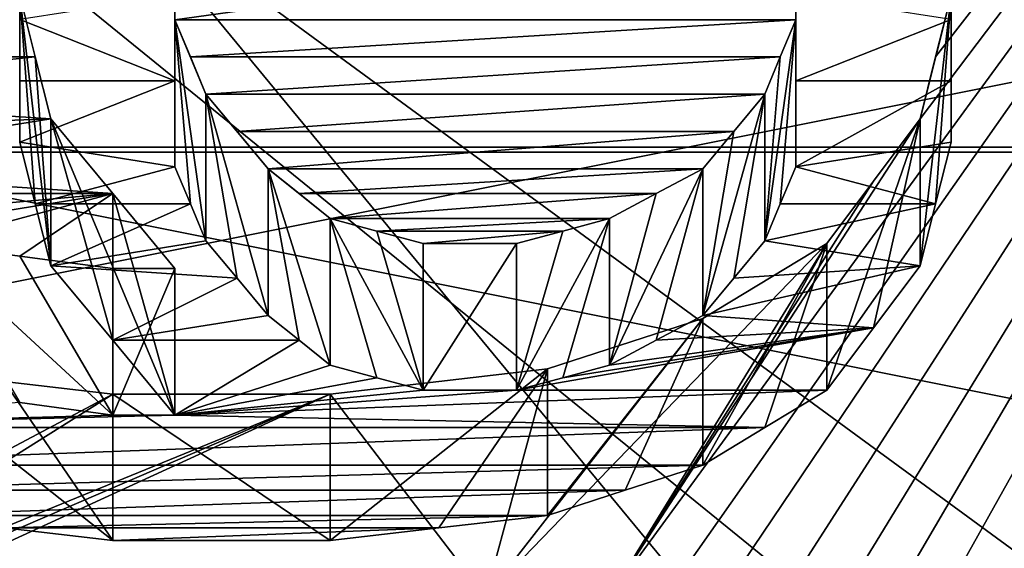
# Model space of a CAD drawing. Header units: millimetres. Extents: x -122 to 122, y -98 to 94.
# Tile 477 of 533: x 69.31 to 72.68, y 26.7 to 28.51. Entities that reach past the tile are written whole.
import ezdxf

# ---------------------------------------------------------------- set-up
doc = ezdxf.new("R2010")
doc.units = ezdxf.units.MM
doc.header["$LTSCALE"] = 26.699852
for name, color, linetype in [('1004', 7, 'CONTINUOUS'), ('1006', 7, 'CONTINUOUS'), ('1133', 7, 'CONTINUOUS'), ('1150', 7, 'CONTINUOUS'), ('1736', 7, 'CONTINUOUS'), ('1737', 7, 'CONTINUOUS'), ('4178', 7, 'CONTINUOUS'), ('4195', 7, 'CONTINUOUS'), ('4483', 7, 'CONTINUOUS'), ('4484', 7, 'CONTINUOUS'), ('4485', 7, 'CONTINUOUS'), ('4486', 7, 'CONTINUOUS'), ('4487', 7, 'CONTINUOUS'), ('4494', 7, 'CONTINUOUS'), ('4495', 7, 'CONTINUOUS'), ('4496', 7, 'CONTINUOUS'), ('4497', 7, 'CONTINUOUS'), ('4498', 7, 'CONTINUOUS'), ('4499', 7, 'CONTINUOUS'), ('4500', 7, 'CONTINUOUS'), ('4501', 7, 'CONTINUOUS'), ('4502', 7, 'CONTINUOUS'), ('4503', 7, 'CONTINUOUS'), ('4554', 7, 'CONTINUOUS'), ('4555', 7, 'CONTINUOUS'), ('4556', 7, 'CONTINUOUS'), ('4557', 7, 'CONTINUOUS'), ('4558', 7, 'CONTINUOUS'), ('4559', 7, 'CONTINUOUS'), ('4560', 7, 'CONTINUOUS'), ('4561', 7, 'CONTINUOUS'), ('4574', 7, 'CONTINUOUS'), ('4575', 7, 'CONTINUOUS'), ('4781', 7, 'CONTINUOUS'), ('4782', 7, 'CONTINUOUS'), ('4791', 7, 'CONTINUOUS'), ('4792', 7, 'CONTINUOUS'), ('4793', 7, 'CONTINUOUS'), ('4794', 7, 'CONTINUOUS'), ('967', 7, 'CONTINUOUS'), ('969', 7, 'CONTINUOUS')]:
    doc.layers.add(name, color=color, linetype=linetype)

msp = doc.modelspace()

# ---------------------------------------------------------------- linework, layer by layer
at = {"layer": '1004', "color": 250, "linetype": 'Continuous', "true_color": 0x323232}
for points in [[(78.9793, 30.5274, -17.625), (78.9793, 17.625, -30.5274), (68.3207, 30.5274, -17.625), (78.9793, 30.5274, -17.625)], [(68.3207, 30.5274, -17.625), (78.9793, 17.625, -30.5274), (68.3207, 17.625, -30.5274), (68.3207, 30.5274, -17.625)]]:
    msp.add_3dface(points, dxfattribs=at)
at = {"layer": '1006', "color": 250, "linetype": 'Continuous', "true_color": 0x323232}
for points in [[(78.9793, 17.625, 30.5274), (78.9793, 30.5274, 17.625), (68.3207, 17.625, 30.5274), (78.9793, 17.625, 30.5274)], [(68.3207, 17.625, 30.5274), (78.9793, 30.5274, 17.625), (68.3207, 30.5274, 17.625), (68.3207, 17.625, 30.5274)]]:
    msp.add_3dface(points, dxfattribs=at)
at = {"layer": '1133', "color": 250, "linetype": 'Continuous', "true_color": 0x323232}
for points in [[(103.1595, 21.125, -36.5896), (103.1595, 34.3891, -24.5448), (36.8405, 21.125, -36.5896), (103.1595, 21.125, -36.5896)], [(36.8405, 21.125, -36.5896), (103.1595, 34.3891, -24.5448), (36.8405, 34.3891, -24.5448), (36.8405, 21.125, -36.5896)]]:
    msp.add_3dface(points, dxfattribs=at)
at = {"layer": '1150', "color": 250, "linetype": 'Continuous', "true_color": 0x323232}
for points in [[(76.2299, 24.125, -41.7857), (63.7701, 33.238, -34.9757), (76.2299, 33.238, -34.9757), (76.2299, 24.125, -41.7857)], [(63.7701, 33.238, -34.9757), (76.2299, 24.125, -41.7857), (72.5, 26.1526, -40.5476), (63.7701, 33.238, -34.9757)], [(69.0957, 26.6764, -40.2049), (63.7701, 33.238, -34.9757), (72.5, 26.1526, -40.5476), (69.0957, 26.6764, -40.2049)]]:
    msp.add_3dface(points, dxfattribs=at)
at = {"layer": '1736', "color": 250, "linetype": 'Continuous', "true_color": 0x323232}
for points in [[(31.5, 31.6164, -35.1136), (108.5, 14.6011, -44.9374), (31.5, 14.6011, -44.9374), (31.5, 31.6164, -35.1136)], [(108.5, 31.6164, -35.1136), (108.5, 14.6011, -44.9374), (31.5, 31.6164, -35.1136), (108.5, 31.6164, -35.1136)]]:
    msp.add_3dface(points, dxfattribs=at)
at = {"layer": '1737', "color": 250, "linetype": 'Continuous', "true_color": 0x323232}
for points in [[(108.5, 32.9547, -36.5999), (108.5, 15.2191, -46.8395), (31.5, 32.9547, -36.5999), (108.5, 32.9547, -36.5999)], [(31.5, 32.9547, -36.5999), (108.5, 15.2191, -46.8395), (31.5, 15.2191, -46.8395), (31.5, 32.9547, -36.5999)]]:
    msp.add_3dface(points, dxfattribs=at)
at = {"layer": '4178', "color": 250, "linetype": 'Continuous', "true_color": 0x323232}
for points in [[(103.1595, 34.3891, 24.5448), (103.1595, 21.125, 36.5896), (36.8405, 34.3891, 24.5448), (103.1595, 34.3891, 24.5448)], [(36.8405, 34.3891, 24.5448), (103.1595, 21.125, 36.5896), (36.8405, 21.125, 36.5896), (36.8405, 34.3891, 24.5448)]]:
    msp.add_3dface(points, dxfattribs=at)
at = {"layer": '4195', "color": 250, "linetype": 'Continuous', "true_color": 0x323232}
for points in [[(71.4894, 26.4935, 40.3256), (76.2299, 33.238, 34.9757), (71.3298, 26.5371, 40.297), (71.4894, 26.4935, 40.3256)], [(71.3298, 26.5371, 40.297), (76.2299, 33.238, 34.9757), (72.3936, 28.1724, 39.1711), (71.3298, 26.5371, 40.297)], [(71.6489, 26.4499, 40.3542), (76.2299, 33.238, 34.9757), (71.4894, 26.4935, 40.3256), (71.6489, 26.4499, 40.3542)], [(71.8085, 26.3626, 40.4113), (76.2299, 33.238, 34.9757), (71.6489, 26.4499, 40.3542), (71.8085, 26.3626, 40.4113)], [(71.9681, 26.2752, 40.4682), (76.2299, 33.238, 34.9757), (71.8085, 26.3626, 40.4113), (71.9681, 26.2752, 40.4682)], [(72.0745, 26.1438, 40.5532), (76.2299, 33.238, 34.9757), (71.9681, 26.2752, 40.4682), (72.0745, 26.1438, 40.5532)], [(72.1809, 26.0122, 40.6378), (76.2299, 33.238, 34.9757), (72.0745, 26.1438, 40.5532), (72.1809, 26.0122, 40.6378)], [(72.2872, 25.8363, 40.7498), (76.2299, 33.238, 34.9757), (72.1809, 26.0122, 40.6378), (72.2872, 25.8363, 40.7498)], [(72.3936, 25.66, 40.8611), (76.2299, 33.238, 34.9757), (72.2872, 25.8363, 40.7498), (72.3936, 25.66, 40.8611)], [(76.2299, 24.125, 41.7857), (76.2299, 33.238, 34.9757), (72.3936, 24.2332, 41.7231), (76.2299, 24.125, 41.7857)], [(72.3936, 24.2332, 41.7231), (76.2299, 33.238, 34.9757), (72.4468, 24.4131, 41.6181), (72.3936, 24.2332, 41.7231)], [(72.4468, 25.4832, 40.9715), (76.2299, 33.238, 34.9757), (72.3936, 25.66, 40.8611), (72.4468, 25.4832, 40.9715)], [(72.3936, 28.1724, 39.1711), (76.2299, 33.238, 34.9757), (72.4468, 28.3846, 39.0176), (72.3936, 28.1724, 39.1711)], [(72.4468, 24.4131, 41.6181), (76.2299, 33.238, 34.9757), (72.5, 24.5926, 41.5123), (72.4468, 24.4131, 41.6181)], [(72.5, 25.306, 41.0813), (76.2299, 33.238, 34.9757), (72.4468, 25.4832, 40.9715), (72.5, 25.306, 41.0813)], [(72.4468, 28.3846, 39.0176), (76.2299, 33.238, 34.9757), (72.5, 28.596, 38.863), (72.4468, 28.3846, 39.0176)], [(72.5, 24.5926, 41.5123), (76.2299, 33.238, 34.9757), (72.5, 24.9502, 41.2983), (72.5, 24.5926, 41.5123)], [(72.5, 24.9502, 41.2983), (76.2299, 33.238, 34.9757), (72.5, 25.306, 41.0813), (72.5, 24.9502, 41.2983)], [(71.9681, 28.5115, 38.925), (71.9681, 28.8068, 38.707), (69.8404, 28.5115, 38.925), (71.9681, 28.5115, 38.925)], [(69.8404, 28.5115, 38.925), (71.9681, 28.8068, 38.707), (69.8404, 28.8068, 38.707), (69.8404, 28.5115, 38.925)], [(68.0319, 28.5115, 38.925), (69.3085, 28.596, 38.863), (68.0319, 28.7647, 38.7383), (68.0319, 28.5115, 38.925)], [(68.0851, 28.3846, 39.0177), (69.3085, 28.596, 38.863), (68.0319, 28.5115, 38.925), (68.0851, 28.3846, 39.0177)], [(69.3617, 28.3846, 39.0176), (69.3085, 28.596, 38.863), (68.0851, 28.3846, 39.0177), (69.3617, 28.3846, 39.0176)], [(69.8936, 28.3846, 39.0177), (71.9681, 28.5115, 38.925), (69.8404, 28.5115, 38.925), (69.8936, 28.3846, 39.0177)], [(71.9149, 28.3846, 39.0177), (71.9681, 28.5115, 38.925), (69.8936, 28.3846, 39.0177), (71.9149, 28.3846, 39.0177)], [(68.1383, 28.2574, 39.1099), (69.3617, 28.3846, 39.0176), (68.0851, 28.3846, 39.0177), (68.1383, 28.2574, 39.1099)], [(69.4149, 28.1724, 39.1711), (69.3617, 28.3846, 39.0176), (68.1383, 28.2574, 39.1099), (69.4149, 28.1724, 39.1711)], [(69.9468, 28.2574, 39.1099), (71.9149, 28.3846, 39.0177), (69.8936, 28.3846, 39.0177), (69.9468, 28.2574, 39.1099)], [(71.8617, 28.2574, 39.1099), (71.9149, 28.3846, 39.0177), (69.9468, 28.2574, 39.1099), (71.8617, 28.2574, 39.1099)], [(68.2447, 28.13, 39.2016), (69.4149, 28.1724, 39.1711), (68.1383, 28.2574, 39.1099), (68.2447, 28.13, 39.2016)], [(70.0532, 28.13, 39.2016), (71.8617, 28.2574, 39.1099), (69.9468, 28.2574, 39.1099), (70.0532, 28.13, 39.2016)], [(71.7553, 28.13, 39.2016), (71.8617, 28.2574, 39.1099), (70.0532, 28.13, 39.2016), (71.7553, 28.13, 39.2016)], [(68.3511, 28.0022, 39.293), (69.4149, 28.1724, 39.1711), (68.2447, 28.13, 39.2016), (68.3511, 28.0022, 39.293)], [(69.6276, 27.9171, 39.3535), (69.4149, 28.1724, 39.1711), (68.3511, 28.0022, 39.293), (69.6276, 27.9171, 39.3535)], [(72.2341, 27.9597, 39.3233), (71.3298, 26.5371, 40.297), (72.3936, 28.1724, 39.1711), (72.2341, 27.9597, 39.3233)], [(70.1596, 28.0022, 39.293), (71.7553, 28.13, 39.2016), (70.0532, 28.13, 39.2016), (70.1596, 28.0022, 39.293)], [(71.6489, 28.0022, 39.293), (71.7553, 28.13, 39.2016), (70.1596, 28.0022, 39.293), (71.6489, 28.0022, 39.293)], [(68.5106, 27.917, 39.3536), (69.6276, 27.9171, 39.3535), (68.3511, 28.0022, 39.293), (68.5106, 27.917, 39.3536)], [(70.2659, 27.917, 39.3536), (71.6489, 28.0022, 39.293), (70.1596, 28.0022, 39.293), (70.2659, 27.917, 39.3536)], [(71.4894, 27.917, 39.3536), (71.6489, 28.0022, 39.293), (70.2659, 27.917, 39.3536), (71.4894, 27.917, 39.3536)], [(72.0745, 27.7461, 39.4743), (71.3298, 26.5371, 40.297), (72.2341, 27.9597, 39.3233), (72.0745, 27.7461, 39.4743)], [(68.6702, 27.8316, 39.414), (69.6276, 27.9171, 39.3535), (68.5106, 27.917, 39.3536), (68.6702, 27.8316, 39.414)], [(68.8298, 27.7888, 39.4442), (69.6276, 27.9171, 39.3535), (68.6702, 27.8316, 39.414), (68.8298, 27.7888, 39.4442)], [(68.9894, 27.7461, 39.4743), (69.6276, 27.9171, 39.3535), (68.8298, 27.7888, 39.4442), (68.9894, 27.7461, 39.4743)], [(69.3085, 27.7033, 39.5043), (69.6276, 27.9171, 39.3535), (68.9894, 27.7461, 39.4743), (69.3085, 27.7033, 39.5043)], [(69.6277, 27.6605, 39.5343), (69.6276, 27.9171, 39.3535), (69.3085, 27.7033, 39.5043), (69.6277, 27.6605, 39.5343)], [(69.8404, 27.6605, 39.5343), (69.6276, 27.9171, 39.3535), (69.6277, 27.6605, 39.5343), (69.8404, 27.6605, 39.5343)], [(70.3723, 27.8316, 39.414), (71.4894, 27.917, 39.3536), (70.2659, 27.917, 39.3536), (70.3723, 27.8316, 39.414)], [(71.3298, 27.8316, 39.414), (71.4894, 27.917, 39.3536), (70.3723, 27.8316, 39.414), (71.3298, 27.8316, 39.414)], [(70.5319, 27.7888, 39.4442), (71.3298, 27.8316, 39.414), (70.3723, 27.8316, 39.414), (70.5319, 27.7888, 39.4442)], [(71.1702, 27.7888, 39.4442), (71.3298, 27.8316, 39.414), (70.5319, 27.7888, 39.4442), (71.1702, 27.7888, 39.4442)], [(70.6915, 27.7461, 39.4743), (71.1702, 27.7888, 39.4442), (70.5319, 27.7888, 39.4442), (70.6915, 27.7461, 39.4743)], [(71.0106, 27.7461, 39.4743), (71.1702, 27.7888, 39.4442), (70.6915, 27.7461, 39.4743), (71.0106, 27.7461, 39.4743)], [(70.9043, 26.5371, 40.297), (71.3298, 26.5371, 40.297), (72.0745, 27.7461, 39.4743), (70.9043, 26.5371, 40.297)], [(71.6489, 27.4889, 39.6538), (70.9043, 26.5371, 40.297), (72.0745, 27.7461, 39.4743), (71.6489, 27.4889, 39.6538)], [(71.117, 27.3168, 39.7725), (70.9043, 26.5371, 40.297), (71.6489, 27.4889, 39.6538), (71.117, 27.3168, 39.7725)], [(70.3723, 27.2307, 39.8316), (70.9043, 26.5371, 40.297), (71.117, 27.3168, 39.7725), (70.3723, 27.2307, 39.8316)], [(69.2553, 27.2738, 39.8021), (63.7701, 24.125, 41.7857), (69.6277, 27.2307, 39.8316), (69.2553, 27.2738, 39.8021)], [(63.7701, 24.125, 41.7857), (68.2447, 26.3626, 40.4113), (69.6277, 27.2307, 39.8316), (63.7701, 24.125, 41.7857)], [(68.2447, 26.3626, 40.4113), (68.4575, 26.4063, 40.3828), (70.3723, 27.2307, 39.8316), (68.2447, 26.3626, 40.4113)], [(69.6277, 27.2307, 39.8316), (68.2447, 26.3626, 40.4113), (70.3723, 27.2307, 39.8316), (69.6277, 27.2307, 39.8316)], [(68.4575, 26.4063, 40.3828), (68.6702, 26.4499, 40.3542), (70.3723, 27.2307, 39.8316), (68.4575, 26.4063, 40.3828)], [(68.6702, 26.4499, 40.3542), (70.9043, 26.5371, 40.297), (70.3723, 27.2307, 39.8316), (68.6702, 26.4499, 40.3542)]]:
    msp.add_3dface(points, dxfattribs=at)
at = {"layer": '4483', "color": 250, "linetype": 'Continuous', "true_color": 0x323232}
for points in [[(68.9894, 27.7461, 39.4743), (69.6277, 27.1585, 38.6649), (69.3085, 27.7033, 39.5043), (68.9894, 27.7461, 39.4743)], [(69.6277, 27.1585, 38.6649), (68.9894, 27.7461, 39.4743), (69.3085, 27.2013, 38.6349), (69.6277, 27.1585, 38.6649)], [(69.6277, 27.6605, 39.5343), (69.3085, 27.7033, 39.5043), (69.6277, 27.1585, 38.6649), (69.6277, 27.6605, 39.5343)]]:
    msp.add_3dface(points, dxfattribs=at)
at = {"layer": '4484', "color": 250, "linetype": 'Continuous', "true_color": 0x323232}
for points in [[(69.8404, 27.6605, 39.5343), (69.6277, 27.6605, 39.5343), (69.6277, 27.1585, 38.6649), (69.8404, 27.6605, 39.5343)], [(69.8404, 27.1585, 38.6649), (69.8404, 27.6605, 39.5343), (69.6277, 27.1585, 38.6649), (69.8404, 27.1585, 38.6649)]]:
    msp.add_3dface(points, dxfattribs=at)
at = {"layer": '4485', "color": 250, "linetype": 'Continuous', "true_color": 0x323232}
for points in [[(69.4149, 28.1724, 39.1711), (69.6276, 27.9171, 39.3535), (69.8404, 27.1585, 38.6649), (69.4149, 28.1724, 39.1711)], [(69.4149, 27.6699, 38.3007), (69.4149, 28.1724, 39.1711), (69.6276, 27.4148, 38.4836), (69.4149, 27.6699, 38.3007)], [(69.6276, 27.4148, 38.4836), (69.4149, 28.1724, 39.1711), (69.8404, 27.1585, 38.6649), (69.6276, 27.4148, 38.4836)], [(69.6276, 27.9171, 39.3535), (69.8404, 27.6605, 39.5343), (69.8404, 27.1585, 38.6649), (69.6276, 27.9171, 39.3535)]]:
    msp.add_3dface(points, dxfattribs=at)
at = {"layer": '4486', "color": 250, "linetype": 'Continuous', "true_color": 0x323232}
for points in [[(69.3085, 28.596, 38.863), (69.3617, 28.3846, 39.0176), (69.4149, 27.6699, 38.3007), (69.3085, 28.596, 38.863)], [(69.3085, 28.0928, 37.9915), (69.3085, 28.596, 38.863), (69.3617, 27.8818, 38.1467), (69.3085, 28.0928, 37.9915)], [(69.3617, 27.8818, 38.1467), (69.3085, 28.596, 38.863), (69.4149, 27.6699, 38.3007), (69.3617, 27.8818, 38.1467)], [(69.3617, 28.3846, 39.0176), (69.4149, 28.1724, 39.1711), (69.4149, 27.6699, 38.3007), (69.3617, 28.3846, 39.0176)]]:
    msp.add_3dface(points, dxfattribs=at)
at = {"layer": '4487', "color": 250, "linetype": 'Continuous', "true_color": 0x323232}
for points in [[(69.3085, 29.0166, 38.5499), (69.3085, 28.8067, 38.707), (69.3085, 28.0928, 37.9915), (69.3085, 29.0166, 38.5499)], [(69.3085, 28.5128, 37.6773), (69.3085, 29.0166, 38.5499), (69.3085, 28.3033, 37.835), (69.3085, 28.5128, 37.6773)], [(69.3085, 28.3033, 37.835), (69.3085, 29.0166, 38.5499), (69.3085, 28.0928, 37.9915), (69.3085, 28.3033, 37.835)], [(69.3085, 28.8067, 38.707), (69.3085, 28.596, 38.863), (69.3085, 28.0928, 37.9915), (69.3085, 28.8067, 38.707)]]:
    msp.add_3dface(points, dxfattribs=at)
at = {"layer": '4494', "color": 250, "linetype": 'Continuous', "true_color": 0x323232}
for points in [[(69.8404, 28.5115, 38.925), (69.8404, 28.8068, 38.707), (69.8404, 29.1004, 38.4867), (69.8404, 28.5115, 38.925)], [(69.8404, 28.5115, 38.925), (69.8404, 29.1004, 38.4867), (69.8404, 28.0085, 38.0538), (69.8404, 28.5115, 38.925)], [(69.8404, 28.0085, 38.0538), (69.8404, 29.1004, 38.4867), (69.8404, 28.3033, 37.835), (69.8404, 28.0085, 38.0538)], [(69.8404, 28.3033, 37.835), (69.8404, 29.1004, 38.4867), (69.8404, 28.5965, 37.6139), (69.8404, 28.3033, 37.835)]]:
    msp.add_3dface(points, dxfattribs=at)
at = {"layer": '4495', "color": 250, "linetype": 'Continuous', "true_color": 0x323232}
for points in [[(69.9468, 28.2574, 39.1099), (69.8936, 28.3846, 39.0177), (69.8404, 28.5115, 38.925), (69.9468, 28.2574, 39.1099)], [(69.9468, 28.2574, 39.1099), (69.8404, 28.5115, 38.925), (69.9468, 27.7547, 38.2392), (69.9468, 28.2574, 39.1099)], [(69.9468, 27.7547, 38.2392), (69.8404, 28.5115, 38.925), (69.8936, 27.8817, 38.1467), (69.9468, 27.7547, 38.2392)], [(69.8936, 27.8817, 38.1467), (69.8404, 28.5115, 38.925), (69.8404, 28.0085, 38.0538), (69.8936, 27.8817, 38.1467)]]:
    msp.add_3dface(points, dxfattribs=at)
at = {"layer": '4496', "color": 250, "linetype": 'Continuous', "true_color": 0x323232}
for points in [[(70.1596, 28.0022, 39.293), (70.0532, 28.13, 39.2016), (69.9468, 28.2574, 39.1099), (70.1596, 28.0022, 39.293)], [(70.1596, 28.0022, 39.293), (69.9468, 28.2574, 39.1099), (70.1596, 27.4999, 38.4229), (70.1596, 28.0022, 39.293)], [(70.1596, 27.4999, 38.4229), (69.9468, 28.2574, 39.1099), (70.0532, 27.6275, 38.3313), (70.1596, 27.4999, 38.4229)], [(70.0532, 27.6275, 38.3313), (69.9468, 28.2574, 39.1099), (69.9468, 27.7547, 38.2392), (70.0532, 27.6275, 38.3313)]]:
    msp.add_3dface(points, dxfattribs=at)
at = {"layer": '4497', "color": 250, "linetype": 'Continuous', "true_color": 0x323232}
for points in [[(70.3723, 27.8316, 39.414), (70.2659, 27.917, 39.3536), (70.1596, 28.0022, 39.293), (70.3723, 27.8316, 39.414)], [(70.3723, 27.8316, 39.414), (70.1596, 28.0022, 39.293), (70.3723, 27.3294, 38.5443), (70.3723, 27.8316, 39.414)], [(70.3723, 27.3294, 38.5443), (70.1596, 28.0022, 39.293), (70.2659, 27.4147, 38.4837), (70.3723, 27.3294, 38.5443)], [(70.2659, 27.4147, 38.4837), (70.1596, 28.0022, 39.293), (70.1596, 27.4999, 38.4229), (70.2659, 27.4147, 38.4837)]]:
    msp.add_3dface(points, dxfattribs=at)
at = {"layer": '4498', "color": 250, "linetype": 'Continuous', "true_color": 0x323232}
for points in [[(70.3723, 27.8316, 39.414), (70.6915, 27.244, 38.6047), (70.5319, 27.7888, 39.4442), (70.3723, 27.8316, 39.414)], [(70.6915, 27.244, 38.6047), (70.3723, 27.8316, 39.414), (70.5319, 27.2868, 38.5745), (70.6915, 27.244, 38.6047)], [(70.5319, 27.2868, 38.5745), (70.3723, 27.8316, 39.414), (70.3723, 27.3294, 38.5443), (70.5319, 27.2868, 38.5745)], [(70.6915, 27.7461, 39.4743), (70.5319, 27.7888, 39.4442), (70.6915, 27.244, 38.6047), (70.6915, 27.7461, 39.4743)]]:
    msp.add_3dface(points, dxfattribs=at)
at = {"layer": '4499', "color": 250, "linetype": 'Continuous', "true_color": 0x323232}
for points in [[(71.0106, 27.7461, 39.4743), (70.6915, 27.7461, 39.4743), (70.6915, 27.244, 38.6047), (71.0106, 27.7461, 39.4743)], [(71.0106, 27.244, 38.6047), (71.0106, 27.7461, 39.4743), (70.6915, 27.244, 38.6047), (71.0106, 27.244, 38.6047)]]:
    msp.add_3dface(points, dxfattribs=at)
at = {"layer": '4500', "color": 250, "linetype": 'Continuous', "true_color": 0x323232}
for points in [[(71.3298, 27.8316, 39.414), (71.1702, 27.7888, 39.4442), (71.0106, 27.244, 38.6047), (71.3298, 27.8316, 39.414)], [(71.1702, 27.2868, 38.5745), (71.3298, 27.8316, 39.414), (71.0106, 27.244, 38.6047), (71.1702, 27.2868, 38.5745)], [(71.3298, 27.3294, 38.5443), (71.3298, 27.8316, 39.414), (71.1702, 27.2868, 38.5745), (71.3298, 27.3294, 38.5443)], [(71.1702, 27.7888, 39.4442), (71.0106, 27.7461, 39.4743), (71.0106, 27.244, 38.6047), (71.1702, 27.7888, 39.4442)]]:
    msp.add_3dface(points, dxfattribs=at)
at = {"layer": '4501', "color": 250, "linetype": 'Continuous', "true_color": 0x323232}
for points in [[(71.6489, 28.0022, 39.293), (71.4894, 27.917, 39.3536), (71.3298, 27.3294, 38.5443), (71.6489, 28.0022, 39.293)], [(71.4894, 27.4147, 38.4837), (71.6489, 28.0022, 39.293), (71.3298, 27.3294, 38.5443), (71.4894, 27.4147, 38.4837)], [(71.6489, 27.4999, 38.4229), (71.6489, 28.0022, 39.293), (71.4894, 27.4147, 38.4837), (71.6489, 27.4999, 38.4229)], [(71.4894, 27.917, 39.3536), (71.3298, 27.8316, 39.414), (71.3298, 27.3294, 38.5443), (71.4894, 27.917, 39.3536)]]:
    msp.add_3dface(points, dxfattribs=at)
at = {"layer": '4502', "color": 250, "linetype": 'Continuous', "true_color": 0x323232}
for points in [[(71.8617, 28.2574, 39.1099), (71.7553, 28.13, 39.2016), (71.6489, 27.4999, 38.4229), (71.8617, 28.2574, 39.1099)], [(71.7553, 27.6275, 38.3313), (71.8617, 28.2574, 39.1099), (71.6489, 27.4999, 38.4229), (71.7553, 27.6275, 38.3313)], [(71.8617, 27.7547, 38.2392), (71.8617, 28.2574, 39.1099), (71.7553, 27.6275, 38.3313), (71.8617, 27.7547, 38.2392)], [(71.7553, 28.13, 39.2016), (71.6489, 28.0022, 39.293), (71.6489, 27.4999, 38.4229), (71.7553, 28.13, 39.2016)]]:
    msp.add_3dface(points, dxfattribs=at)
at = {"layer": '4503', "color": 250, "linetype": 'Continuous', "true_color": 0x323232}
for points in [[(69.3085, 28.5128, 37.6773), (69.8404, 28.3033, 37.835), (69.8404, 28.5965, 37.6139), (69.3085, 28.5128, 37.6773)], [(72.5, 28.5128, 37.6773), (71.9681, 28.5965, 37.6139), (71.9681, 28.3033, 37.835), (72.5, 28.5128, 37.6773)], [(69.3085, 28.5128, 37.6773), (69.3085, 28.3033, 37.835), (69.8404, 28.3033, 37.835), (69.3085, 28.5128, 37.6773)], [(72.5, 28.3033, 37.835), (72.5, 28.5128, 37.6773), (71.9681, 28.3033, 37.835), (72.5, 28.3033, 37.835)], [(69.3085, 28.3033, 37.835), (69.3085, 28.0928, 37.9915), (69.8404, 28.3033, 37.835), (69.3085, 28.3033, 37.835)], [(69.3085, 28.0928, 37.9915), (69.8404, 28.0085, 38.0538), (69.8404, 28.3033, 37.835), (69.3085, 28.0928, 37.9915)], [(72.5, 28.0928, 37.9915), (72.5, 28.3033, 37.835), (71.9681, 28.0085, 38.0538), (72.5, 28.0928, 37.9915)], [(72.5, 28.3033, 37.835), (71.9681, 28.3033, 37.835), (71.9681, 28.0085, 38.0538), (72.5, 28.3033, 37.835)], [(69.3085, 28.0928, 37.9915), (69.3617, 27.8818, 38.1467), (69.8404, 28.0085, 38.0538), (69.3085, 28.0928, 37.9915)], [(72.4468, 27.8818, 38.1467), (72.5, 28.0928, 37.9915), (71.9681, 28.0085, 38.0538), (72.4468, 27.8818, 38.1467)], [(69.3617, 27.8818, 38.1467), (69.8936, 27.8817, 38.1467), (69.8404, 28.0085, 38.0538), (69.3617, 27.8818, 38.1467)], [(72.4468, 27.8818, 38.1467), (71.9681, 28.0085, 38.0538), (71.9149, 27.8817, 38.1467), (72.4468, 27.8818, 38.1467)], [(69.3617, 27.8818, 38.1467), (69.4149, 27.6699, 38.3007), (69.8936, 27.8817, 38.1467), (69.3617, 27.8818, 38.1467)], [(69.4149, 27.6699, 38.3007), (69.9468, 27.7547, 38.2392), (69.8936, 27.8817, 38.1467), (69.4149, 27.6699, 38.3007)], [(72.3936, 27.6699, 38.3007), (72.4468, 27.8818, 38.1467), (71.8617, 27.7547, 38.2392), (72.3936, 27.6699, 38.3007)], [(72.4468, 27.8818, 38.1467), (71.9149, 27.8817, 38.1467), (71.8617, 27.7547, 38.2392), (72.4468, 27.8818, 38.1467)], [(69.4149, 27.6699, 38.3007), (70.0532, 27.6275, 38.3313), (69.9468, 27.7547, 38.2392), (69.4149, 27.6699, 38.3007)], [(72.3936, 27.6699, 38.3007), (71.8617, 27.7547, 38.2392), (71.7553, 27.6275, 38.3313), (72.3936, 27.6699, 38.3007)], [(69.4149, 27.6699, 38.3007), (69.6276, 27.4148, 38.4836), (70.0532, 27.6275, 38.3313), (69.4149, 27.6699, 38.3007)], [(72.2341, 27.4574, 38.4533), (72.3936, 27.6699, 38.3007), (71.6489, 27.4999, 38.4229), (72.2341, 27.4574, 38.4533)], [(72.3936, 27.6699, 38.3007), (71.7553, 27.6275, 38.3313), (71.6489, 27.4999, 38.4229), (72.3936, 27.6699, 38.3007)], [(69.6276, 27.4148, 38.4836), (70.1596, 27.4999, 38.4229), (70.0532, 27.6275, 38.3313), (69.6276, 27.4148, 38.4836)], [(69.6276, 27.4148, 38.4836), (70.2659, 27.4147, 38.4837), (70.1596, 27.4999, 38.4229), (69.6276, 27.4148, 38.4836)], [(72.2341, 27.4574, 38.4533), (71.6489, 27.4999, 38.4229), (71.4894, 27.4147, 38.4837), (72.2341, 27.4574, 38.4533)], [(72.0745, 27.244, 38.6047), (72.2341, 27.4574, 38.4533), (71.0106, 27.244, 38.6047), (72.0745, 27.244, 38.6047)], [(72.2341, 27.4574, 38.4533), (71.1702, 27.2868, 38.5745), (71.0106, 27.244, 38.6047), (72.2341, 27.4574, 38.4533)], [(72.2341, 27.4574, 38.4533), (71.3298, 27.3294, 38.5443), (71.1702, 27.2868, 38.5745), (72.2341, 27.4574, 38.4533)], [(72.2341, 27.4574, 38.4533), (71.4894, 27.4147, 38.4837), (71.3298, 27.3294, 38.5443), (72.2341, 27.4574, 38.4533)], [(69.6276, 27.4148, 38.4836), (69.8404, 27.1585, 38.6649), (70.2659, 27.4147, 38.4837), (69.6276, 27.4148, 38.4836)], [(69.8404, 27.1585, 38.6649), (70.3723, 27.3294, 38.5443), (70.2659, 27.4147, 38.4837), (69.8404, 27.1585, 38.6649)], [(69.8404, 27.1585, 38.6649), (70.5319, 27.2868, 38.5745), (70.3723, 27.3294, 38.5443), (69.8404, 27.1585, 38.6649)], [(69.8404, 27.1585, 38.6649), (70.6915, 27.244, 38.6047), (70.5319, 27.2868, 38.5745), (69.8404, 27.1585, 38.6649)], [(69.8404, 27.1585, 38.6649), (71.8617, 27.1157, 38.6949), (72.0745, 27.244, 38.6047), (69.8404, 27.1585, 38.6649)], [(69.8404, 27.1585, 38.6649), (72.0745, 27.244, 38.6047), (71.0106, 27.244, 38.6047), (69.8404, 27.1585, 38.6649)], [(69.8404, 27.1585, 38.6649), (71.0106, 27.244, 38.6047), (70.6915, 27.244, 38.6047), (69.8404, 27.1585, 38.6649)], [(69.6277, 27.1585, 38.6649), (69.3085, 27.2013, 38.6349), (68.1383, 27.1157, 38.6949), (69.6277, 27.1585, 38.6649)], [(69.8404, 27.1585, 38.6649), (69.6277, 27.1585, 38.6649), (68.1383, 27.1157, 38.6949), (69.8404, 27.1585, 38.6649)], [(69.8404, 27.1585, 38.6649), (68.1383, 27.1157, 38.6949), (71.8617, 27.1157, 38.6949), (69.8404, 27.1585, 38.6649)], [(68.1383, 27.1157, 38.6949), (68.3511, 26.9871, 38.7848), (71.8617, 27.1157, 38.6949), (68.1383, 27.1157, 38.6949)], [(68.3511, 26.9871, 38.7848), (71.6489, 26.9871, 38.7848), (71.8617, 27.1157, 38.6949), (68.3511, 26.9871, 38.7848)], [(68.3511, 26.9871, 38.7848), (68.617, 26.9013, 38.8444), (71.6489, 26.9871, 38.7848), (68.3511, 26.9871, 38.7848)], [(68.617, 26.9013, 38.8444), (71.383, 26.9013, 38.8444), (71.6489, 26.9871, 38.7848), (68.617, 26.9013, 38.8444)], [(68.617, 26.9013, 38.8444), (68.883, 26.8153, 38.9038), (71.383, 26.9013, 38.8444), (68.617, 26.9013, 38.8444)], [(68.883, 26.8153, 38.9038), (71.117, 26.8153, 38.9038), (71.383, 26.9013, 38.8444), (68.883, 26.8153, 38.9038)], [(68.883, 26.8153, 38.9038), (69.2553, 26.7723, 38.9334), (71.117, 26.8153, 38.9038), (68.883, 26.8153, 38.9038)], [(69.2553, 26.7723, 38.9334), (70.7447, 26.7723, 38.9334), (71.117, 26.8153, 38.9038), (69.2553, 26.7723, 38.9334)], [(69.2553, 26.7723, 38.9334), (69.6277, 26.7292, 38.963), (70.7447, 26.7723, 38.9334), (69.2553, 26.7723, 38.9334)], [(69.6277, 26.7292, 38.963), (70.3723, 26.7292, 38.963), (70.7447, 26.7723, 38.9334), (69.6277, 26.7292, 38.963)]]:
    msp.add_3dface(points, dxfattribs=at)
at = {"layer": '4554', "color": 250, "linetype": 'Continuous', "true_color": 0x323232}
for points in [[(68.883, 27.3168, 39.7725), (69.2553, 27.2738, 39.8021), (69.6277, 26.7292, 38.963), (68.883, 27.3168, 39.7725)], [(69.2553, 26.7723, 38.9334), (68.883, 27.3168, 39.7725), (69.6277, 26.7292, 38.963), (69.2553, 26.7723, 38.9334)], [(69.2553, 27.2738, 39.8021), (69.6277, 27.2307, 39.8316), (69.6277, 26.7292, 38.963), (69.2553, 27.2738, 39.8021)]]:
    msp.add_3dface(points, dxfattribs=at)
at = {"layer": '4555', "color": 250, "linetype": 'Continuous', "true_color": 0x323232}
for points in [[(69.6277, 27.2307, 39.8316), (70.3723, 27.2307, 39.8316), (70.3723, 26.7292, 38.963), (69.6277, 27.2307, 39.8316)], [(69.6277, 26.7292, 38.963), (69.6277, 27.2307, 39.8316), (70.3723, 26.7292, 38.963), (69.6277, 26.7292, 38.963)]]:
    msp.add_3dface(points, dxfattribs=at)
at = {"layer": '4556', "color": 250, "linetype": 'Continuous', "true_color": 0x323232}
for points in [[(70.3723, 27.2307, 39.8316), (71.117, 27.3168, 39.7725), (70.3723, 26.7292, 38.963), (70.3723, 27.2307, 39.8316)], [(70.3723, 26.7292, 38.963), (71.117, 27.3168, 39.7725), (70.7447, 26.7723, 38.9334), (70.3723, 26.7292, 38.963)], [(70.7447, 26.7723, 38.9334), (71.117, 27.3168, 39.7725), (71.117, 26.8153, 38.9038), (70.7447, 26.7723, 38.9334)]]:
    msp.add_3dface(points, dxfattribs=at)
at = {"layer": '4557', "color": 250, "linetype": 'Continuous', "true_color": 0x323232}
for points in [[(71.117, 27.3168, 39.7725), (71.6489, 27.4889, 39.6538), (71.117, 26.8153, 38.9038), (71.117, 27.3168, 39.7725)], [(71.117, 26.8153, 38.9038), (71.6489, 27.4889, 39.6538), (71.383, 26.9013, 38.8444), (71.117, 26.8153, 38.9038)], [(71.383, 26.9013, 38.8444), (71.6489, 27.4889, 39.6538), (71.6489, 26.9871, 38.7848), (71.383, 26.9013, 38.8444)]]:
    msp.add_3dface(points, dxfattribs=at)
at = {"layer": '4558', "color": 250, "linetype": 'Continuous', "true_color": 0x323232}
for points in [[(71.6489, 27.4889, 39.6538), (72.0745, 27.7461, 39.4743), (71.6489, 26.9871, 38.7848), (71.6489, 27.4889, 39.6538)], [(71.6489, 26.9871, 38.7848), (72.0745, 27.7461, 39.4743), (71.8617, 27.1157, 38.6949), (71.6489, 26.9871, 38.7848)], [(71.8617, 27.1157, 38.6949), (72.0745, 27.7461, 39.4743), (72.0745, 27.244, 38.6047), (71.8617, 27.1157, 38.6949)]]:
    msp.add_3dface(points, dxfattribs=at)
at = {"layer": '4559', "color": 250, "linetype": 'Continuous', "true_color": 0x323232}
for points in [[(72.0745, 27.7461, 39.4743), (72.2341, 27.9597, 39.3233), (72.3936, 28.1724, 39.1711), (72.0745, 27.7461, 39.4743)], [(72.0745, 27.7461, 39.4743), (72.3936, 28.1724, 39.1711), (72.0745, 27.244, 38.6047), (72.0745, 27.7461, 39.4743)], [(72.0745, 27.244, 38.6047), (72.3936, 28.1724, 39.1711), (72.2341, 27.4574, 38.4533), (72.0745, 27.244, 38.6047)], [(72.2341, 27.4574, 38.4533), (72.3936, 28.1724, 39.1711), (72.3936, 27.6699, 38.3007), (72.2341, 27.4574, 38.4533)]]:
    msp.add_3dface(points, dxfattribs=at)
at = {"layer": '4560', "color": 250, "linetype": 'Continuous', "true_color": 0x323232}
for points in [[(72.3936, 28.1724, 39.1711), (72.4468, 28.3846, 39.0176), (72.5, 28.596, 38.863), (72.3936, 28.1724, 39.1711)], [(72.3936, 28.1724, 39.1711), (72.5, 28.596, 38.863), (72.3936, 27.6699, 38.3007), (72.3936, 28.1724, 39.1711)], [(72.3936, 27.6699, 38.3007), (72.5, 28.596, 38.863), (72.4468, 27.8818, 38.1467), (72.3936, 27.6699, 38.3007)], [(72.4468, 27.8818, 38.1467), (72.5, 28.596, 38.863), (72.5, 28.0928, 37.9915), (72.4468, 27.8818, 38.1467)]]:
    msp.add_3dface(points, dxfattribs=at)
at = {"layer": '4561', "color": 250, "linetype": 'Continuous', "true_color": 0x323232}
for points in [[(72.5, 28.596, 38.863), (72.5, 29.0166, 38.5499), (72.5, 28.0928, 37.9915), (72.5, 28.596, 38.863)], [(72.5, 28.0928, 37.9915), (72.5, 29.0166, 38.5499), (72.5, 28.3033, 37.835), (72.5, 28.0928, 37.9915)], [(72.5, 28.3033, 37.835), (72.5, 29.0166, 38.5499), (72.5, 28.5128, 37.6773), (72.5, 28.3033, 37.835)]]:
    msp.add_3dface(points, dxfattribs=at)
at = {"layer": '4574', "color": 250, "linetype": 'Continuous', "true_color": 0x323232}
for points in [[(71.9681, 29.1004, 38.4867), (71.9681, 28.8068, 38.707), (71.9681, 28.0085, 38.0538), (71.9681, 29.1004, 38.4867)], [(71.9681, 28.5965, 37.6139), (71.9681, 29.1004, 38.4867), (71.9681, 28.3033, 37.835), (71.9681, 28.5965, 37.6139)], [(71.9681, 28.3033, 37.835), (71.9681, 29.1004, 38.4867), (71.9681, 28.0085, 38.0538), (71.9681, 28.3033, 37.835)], [(71.9681, 28.8068, 38.707), (71.9681, 28.5115, 38.925), (71.9681, 28.0085, 38.0538), (71.9681, 28.8068, 38.707)]]:
    msp.add_3dface(points, dxfattribs=at)
at = {"layer": '4575', "color": 250, "linetype": 'Continuous', "true_color": 0x323232}
for points in [[(71.9681, 28.5115, 38.925), (71.9149, 28.3846, 39.0177), (71.8617, 27.7547, 38.2392), (71.9681, 28.5115, 38.925)], [(71.9149, 27.8817, 38.1467), (71.9681, 28.5115, 38.925), (71.8617, 27.7547, 38.2392), (71.9149, 27.8817, 38.1467)], [(71.9681, 28.0085, 38.0538), (71.9681, 28.5115, 38.925), (71.9149, 27.8817, 38.1467), (71.9681, 28.0085, 38.0538)], [(71.9149, 28.3846, 39.0177), (71.8617, 28.2574, 39.1099), (71.8617, 27.7547, 38.2392), (71.9149, 28.3846, 39.0177)]]:
    msp.add_3dface(points, dxfattribs=at)
at = {"layer": '4781', "color": 250, "linetype": 'Continuous', "true_color": 0x323232}
for points in [[(31.5, 14.6011, 44.9374), (108.5, 31.6164, 35.1136), (31.5, 31.6164, 35.1136), (31.5, 14.6011, 44.9374)], [(108.5, 14.6011, 44.9374), (108.5, 31.6164, 35.1136), (31.5, 14.6011, 44.9374), (108.5, 14.6011, 44.9374)]]:
    msp.add_3dface(points, dxfattribs=at)
at = {"layer": '4782', "color": 250, "linetype": 'Continuous', "true_color": 0x323232}
for points in [[(108.5, 15.2191, 46.8395), (108.5, 32.9547, 36.5999), (31.5, 15.2191, 46.8395), (108.5, 15.2191, 46.8395)], [(31.5, 15.2191, 46.8395), (108.5, 32.9547, 36.5999), (31.5, 32.9547, 36.5999), (31.5, 15.2191, 46.8395)]]:
    msp.add_3dface(points, dxfattribs=at)
at = {"layer": '4791', "color": 150, "linetype": 'Continuous', "true_color": 0x378cff}
for points in [[(22, 28.0584, -35.181), (22, 40.5443, -19.523), (122, 28.0584, -35.181), (22, 28.0584, -35.181)], [(22, 40.5443, -19.523), (122, 40.5443, -19.523), (122, 28.0584, -35.181), (22, 40.5443, -19.523)], [(22, 10.0141, -43.8712), (22, 28.0584, -35.181), (122, 10.0141, -43.8712), (22, 10.0141, -43.8712)], [(22, 28.0584, -35.181), (122, 28.0584, -35.181), (122, 10.0141, -43.8712), (22, 28.0584, -35.181)]]:
    msp.add_3dface(points, dxfattribs=at)
at = {"layer": '4792', "color": 150, "linetype": 'Continuous', "true_color": 0x378cff}
for points in [[(22, 40.5443, 19.523), (22, 28.0584, 35.181), (122, 40.5443, 19.523), (22, 40.5443, 19.523)], [(22, 28.0584, 35.181), (122, 28.0584, 35.181), (122, 40.5443, 19.523), (22, 28.0584, 35.181)], [(22, 28.0584, 35.181), (22, 10.0141, 43.8712), (122, 28.0584, 35.181), (22, 28.0584, 35.181)], [(22, 10.0141, 43.8712), (122, 10.0141, 43.8712), (122, 28.0584, 35.181), (22, 10.0141, 43.8712)]]:
    msp.add_3dface(points, dxfattribs=at)
at = {"layer": '4793', "color": 150, "linetype": 'Continuous', "true_color": 0x378cff}
for points in [[(22, 28.076, 28.076), (22, 34.3853, 19.854), (122, 28.076, 28.076), (22, 28.076, 28.076)], [(22, 34.3853, 19.854), (122, 34.3853, 19.854), (122, 28.076, 28.076), (22, 34.3853, 19.854)], [(22, 19.854, 34.3853), (22, 28.076, 28.076), (122, 19.854, 34.3853), (22, 19.854, 34.3853)], [(22, 28.076, 28.076), (122, 28.076, 28.076), (122, 19.854, 34.3853), (22, 28.076, 28.076)]]:
    msp.add_3dface(points, dxfattribs=at)
at = {"layer": '4794', "color": 150, "linetype": 'Continuous', "true_color": 0x378cff}
for points in [[(22, 34.3853, -19.854), (22, 28.076, -28.076), (122, 34.3853, -19.854), (22, 34.3853, -19.854)], [(22, 28.076, -28.076), (122, 28.076, -28.076), (122, 34.3853, -19.854), (22, 28.076, -28.076)], [(22, 28.076, -28.076), (22, 19.854, -34.3853), (122, 28.076, -28.076), (22, 28.076, -28.076)], [(22, 19.854, -34.3853), (122, 19.854, -34.3853), (122, 28.076, -28.076), (22, 19.854, -34.3853)]]:
    msp.add_3dface(points, dxfattribs=at)
at = {"layer": '967', "color": 250, "linetype": 'Continuous', "true_color": 0x323232}
for points in [[(107.5, 25.7643, -14.875), (107.5, 29.75), (-107.5, 25.7643, -14.875), (107.5, 25.7643, -14.875)], [(-107.5, 25.7643, -14.875), (107.5, 29.75), (-107.5, 29.75), (-107.5, 25.7643, -14.875)]]:
    msp.add_3dface(points, dxfattribs=at)
at = {"layer": '969', "color": 250, "linetype": 'Continuous', "true_color": 0x323232}
for points in [[(-107.5, 29.75), (107.5, 29.75), (107.5, 25.7643, 14.875), (-107.5, 29.75)], [(-107.5, 29.75), (107.5, 25.7643, 14.875), (-107.5, 25.7643, 14.875), (-107.5, 29.75)]]:
    msp.add_3dface(points, dxfattribs=at)

doc.saveas('drawing.dxf')
